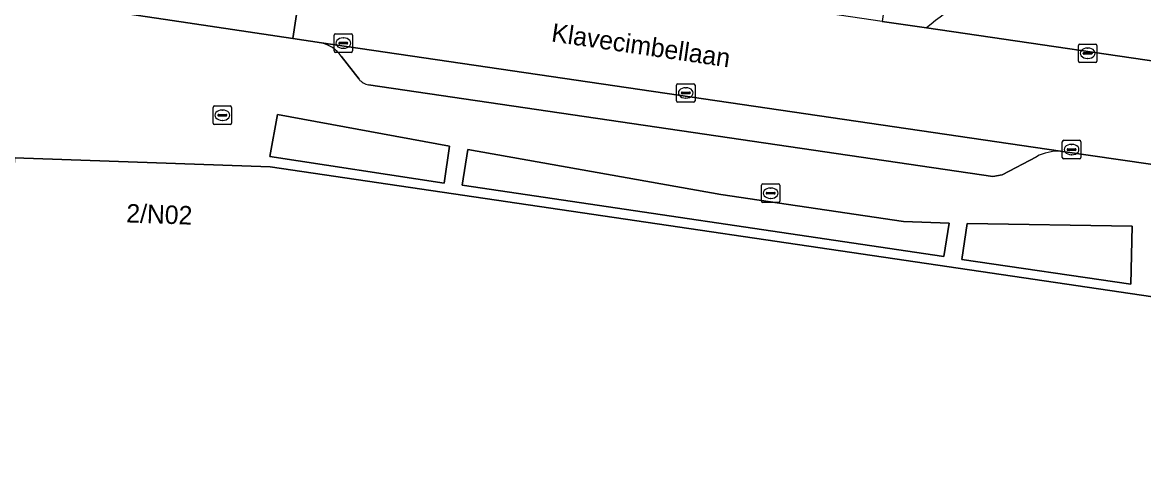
# Model space of a CAD drawing. Extents: x 164148 to 165261, y 382513 to 383432.
# Drawn here: x 164304.9 to 164365.5, y 383191.7 to 383215.7 of the extents above; entities that cross this region are included whole.
import ezdxf

# ---------------------------------------------------------------- set-up
doc = ezdxf.new("R2010")
doc.units = 0
for name, color, linetype in [('IMGEO_Brandkraan', 7, 'Continuous'), ('IMGEO_Groenvoorziening', 7, 'Continuous'), ('IMGEO_Kolk', 7, 'Continuous'), ('IMGEO_Openbare_ruimte_label', 7, 'Continuous'), ('IMGEO_Pand', 7, 'Continuous'), ('IMGEO_Pand_nummerreeks', 7, 'Continuous'), ('IMGEO_Parkeervlak_open', 7, 'Continuous'), ('IMGEO_Rijbaan_lokaal_open', 7, 'Continuous'), ('IMGEO_Rioolput', 7, 'Continuous'), ('IMGEO_Voetpad_open', 7, 'Continuous')]:
    doc.layers.add(name, color=color, linetype=linetype)

msp = doc.modelspace()

# ---------------------------------------------------------------- linework, layer by layer
at = {"layer": 'IMGEO_Brandkraan'}
for p, q in [((164315.165, 383210.277), (164315.165, 383211.129)), ((164315.24, 383211.203), (164316.092, 383211.203)), ((164316.166, 383211.129), (164316.166, 383210.277)), ((164315.424, 383210.697), (164315.424, 383210.709)), ((164315.862, 383210.66), (164315.464, 383210.66)), ((164315.467, 383210.746), (164315.865, 383210.746)), ((164315.676, 383210.423), (164315.651, 383210.423)), ((164315.653, 383210.983), (164315.678, 383210.983)), ((164315.908, 383210.709), (164315.908, 383210.697)), ((164316.092, 383210.203), (164315.24, 383210.203))]:
    msp.add_line(p, q, dxfattribs=at)
for points in [[(164315.165, 383210.277), (164315.165, 383211.129)], [(164315.24, 383211.203), (164316.092, 383211.203)], [(164316.166, 383211.129), (164316.166, 383210.277)], [(164316.092, 383210.203), (164315.24, 383210.203)]]:
    msp.add_lwpolyline(points, dxfattribs=at)
for centre, radius, start, end in [((164315.242, 383211.127), 0.0765, 91.55205, 178.44795), ((164315.242, 383211.127), 0.0765, 91.55205, 178.44795), ((164316.09, 383211.127), 0.0765, 1.55205, 88.44795), ((164316.09, 383211.127), 0.0765, 1.55205, 88.44795), ((164315.464, 383210.706), 0.0403, 85.87752, 175.75265), ((164315.461, 383210.696), 0.0366, 178.93798, 274.71019), ((164315.865, 383210.703), 0.043, 264.86636, 352.45326), ((164315.869, 383210.708), 0.0386, 1.73085, 96.63898), ((164315.242, 383210.279), 0.0765, 181.55205, 268.44795), ((164315.242, 383210.279), 0.0765, 181.55205, 268.44795), ((164316.09, 383210.279), 0.0765, 271.55205, 358.44795), ((164316.09, 383210.279), 0.0765, 271.55205, 358.44795)]:
    msp.add_arc(centre, radius, start, end, dxfattribs=at)
for centre, major_axis, ratio, start_param, end_param in [((164315.652, 383210.703), (-0.387, 0.002), 0.722429, 4.712389, 7.853982), ((164315.677, 383210.703), (-0.39, 0.002), 0.717154, 1.570796, 4.712389)]:
    msp.add_ellipse(centre, major_axis=major_axis, ratio=ratio, start_param=start_param, end_param=end_param, dxfattribs=at)
at = {"layer": 'IMGEO_Groenvoorziening'}
msp.add_lwpolyline([(164378.82, 383212.959), (164385.722, 383211.894), (164385.733, 383210.747), (164385.943, 383210.716), (164388.399, 383210.357), (164388.566, 383211.6), (164389.265, 383216.78), (164352.299, 383222.243), (164351.535, 383217.046), (164351.35, 383215.78), (164353.76, 383215.428)], dxfattribs=at)
for points in [[(164327.959, 383209.032), (164318.656, 383210.738), (164318.241, 383208.476), (164327.655, 383207.02)], [(164354.972, 383204.863), (164352.508, 383204.946), (164342.629, 383206.417), (164328.938, 383208.843), (164328.642, 383206.91), (164354.688, 383203.051)], [(164364.884, 383204.691), (164355.957, 383204.837), (164355.671, 383202.889), (164364.803, 383201.559)]]:
    msp.add_lwpolyline(points, close=True, dxfattribs=at)
msp.add_arc((164364.569, 383202.897), 16.549, 96.40662, 130.77833, dxfattribs=at)
at = {"layer": 'IMGEO_Kolk'}
for p, q in [((164321.706, 383214.18), (164321.706, 383215.032)), ((164321.781, 383215.106), (164322.633, 383215.106)), ((164322.008, 383214.649), (164322.406, 383214.649)), ((164322.194, 383214.886), (164322.219, 383214.886)), ((164322.707, 383215.032), (164322.707, 383214.18)), ((164322.633, 383214.106), (164321.781, 383214.106)), ((164321.965, 383214.6), (164321.965, 383214.612)), ((164322.403, 383214.563), (164322.005, 383214.563)), ((164322.217, 383214.326), (164322.192, 383214.326)), ((164322.449, 383214.612), (164322.449, 383214.6)), ((164361.972, 383213.629), (164361.972, 383214.481)), ((164362.047, 383214.555), (164362.899, 383214.555)), ((164362.231, 383214.049), (164362.231, 383214.061)), ((164362.274, 383214.098), (164362.672, 383214.098)), ((164362.46, 383214.335), (164362.485, 383214.335)), ((164362.715, 383214.061), (164362.715, 383214.049)), ((164362.973, 383214.481), (164362.973, 383213.629)), ((164362.899, 383213.555), (164362.047, 383213.555)), ((164362.669, 383214.012), (164362.271, 383214.012)), ((164362.483, 383213.775), (164362.458, 383213.775)), ((164340.232, 383211.483), (164340.232, 383212.335)), ((164340.307, 383212.409), (164341.159, 383212.409)), ((164341.233, 383212.335), (164341.233, 383211.483)), ((164340.491, 383211.903), (164340.491, 383211.915)), ((164340.929, 383211.866), (164340.531, 383211.866)), ((164340.534, 383211.952), (164340.932, 383211.952)), ((164340.743, 383211.629), (164340.718, 383211.629)), ((164340.72, 383212.189), (164340.745, 383212.189)), ((164340.975, 383211.915), (164340.975, 383211.903)), ((164341.159, 383211.409), (164340.307, 383211.409)), ((164361.097, 383208.418), (164361.097, 383209.27)), ((164361.172, 383209.344), (164362.024, 383209.344)), ((164362.098, 383209.27), (164362.098, 383208.418)), ((164361.356, 383208.838), (164361.356, 383208.85)), ((164361.794, 383208.801), (164361.396, 383208.801)), ((164361.399, 383208.887), (164361.797, 383208.887)), ((164361.585, 383209.124), (164361.61, 383209.124)), ((164361.84, 383208.85), (164361.84, 383208.838)), ((164362.024, 383208.344), (164361.172, 383208.344)), ((164361.608, 383208.564), (164361.583, 383208.564))]:
    msp.add_line(p, q, dxfattribs=at)
for points in [[(164321.706, 383214.18), (164321.706, 383215.032)], [(164321.781, 383215.106), (164322.633, 383215.106)], [(164322.707, 383215.032), (164322.707, 383214.18)], [(164322.633, 383214.106), (164321.781, 383214.106)], [(164361.972, 383213.629), (164361.972, 383214.481)], [(164362.047, 383214.555), (164362.899, 383214.555)], [(164362.973, 383214.481), (164362.973, 383213.629)], [(164362.899, 383213.555), (164362.047, 383213.555)], [(164340.232, 383211.483), (164340.232, 383212.335)], [(164340.307, 383212.409), (164341.159, 383212.409)], [(164341.233, 383212.335), (164341.233, 383211.483)], [(164341.159, 383211.409), (164340.307, 383211.409)], [(164361.097, 383208.418), (164361.097, 383209.27)], [(164361.172, 383209.344), (164362.024, 383209.344)], [(164362.098, 383209.27), (164362.098, 383208.418)], [(164362.024, 383208.344), (164361.172, 383208.344)]]:
    msp.add_lwpolyline(points, dxfattribs=at)
for centre, radius, start, end in [((164321.783, 383215.03), 0.0765, 91.55205, 178.44795), ((164321.783, 383215.03), 0.0765, 91.55205, 178.44795), ((164322.005, 383214.609), 0.0403, 85.87752, 175.75265), ((164322.41, 383214.611), 0.0386, 1.73085, 96.63898), ((164322.631, 383215.03), 0.0765, 1.55205, 88.44795), ((164322.631, 383215.03), 0.0765, 1.55205, 88.44795), ((164321.783, 383214.182), 0.0765, 181.55205, 268.44795), ((164321.783, 383214.182), 0.0765, 181.55205, 268.44795), ((164322.002, 383214.599), 0.0366, 178.93798, 274.71019), ((164322.406, 383214.606), 0.043, 264.86636, 352.45326), ((164322.631, 383214.182), 0.0765, 271.55205, 358.44795), ((164322.631, 383214.182), 0.0765, 271.55205, 358.44795), ((164362.049, 383214.479), 0.0765, 91.55205, 178.44795), ((164362.049, 383214.479), 0.0765, 91.55205, 178.44795), ((164362.271, 383214.058), 0.0403, 85.87752, 175.75265), ((164362.268, 383214.048), 0.0366, 178.93798, 274.71019), ((164362.672, 383214.055), 0.043, 264.86636, 352.45326), ((164362.676, 383214.06), 0.0386, 1.73085, 96.63898), ((164362.897, 383214.479), 0.0765, 1.55205, 88.44795), ((164362.897, 383214.479), 0.0765, 1.55205, 88.44795), ((164362.049, 383213.631), 0.0765, 181.55205, 268.44795), ((164362.049, 383213.631), 0.0765, 181.55205, 268.44795), ((164362.897, 383213.631), 0.0765, 271.55205, 358.44795), ((164362.897, 383213.631), 0.0765, 271.55205, 358.44795), ((164340.309, 383212.333), 0.0765, 91.55205, 178.44795), ((164340.309, 383212.333), 0.0765, 91.55205, 178.44795), ((164341.157, 383212.333), 0.0765, 1.55205, 88.44795), ((164341.157, 383212.333), 0.0765, 1.55205, 88.44795), ((164340.531, 383211.912), 0.0403, 85.87752, 175.75265), ((164340.528, 383211.902), 0.0366, 178.93798, 274.71019), ((164340.932, 383211.909), 0.043, 264.86636, 352.45326), ((164340.936, 383211.914), 0.0386, 1.73085, 96.63898), ((164340.309, 383211.485), 0.0765, 181.55205, 268.44795), ((164340.309, 383211.485), 0.0765, 181.55205, 268.44795), ((164341.157, 383211.485), 0.0765, 271.55205, 358.44795), ((164341.157, 383211.485), 0.0765, 271.55205, 358.44795), ((164361.174, 383209.268), 0.0765, 91.55205, 178.44795), ((164361.174, 383209.268), 0.0765, 91.55205, 178.44795), ((164362.022, 383209.268), 0.0765, 1.55205, 88.44795), ((164362.022, 383209.268), 0.0765, 1.55205, 88.44795), ((164361.396, 383208.847), 0.0403, 85.87752, 175.75265), ((164361.393, 383208.837), 0.0366, 178.93798, 274.71019), ((164361.797, 383208.844), 0.043, 264.86636, 352.45326), ((164361.801, 383208.849), 0.0386, 1.73085, 96.63898), ((164361.174, 383208.42), 0.0765, 181.55205, 268.44795), ((164361.174, 383208.42), 0.0765, 181.55205, 268.44795), ((164362.022, 383208.42), 0.0765, 271.55205, 358.44795), ((164362.022, 383208.42), 0.0765, 271.55205, 358.44795)]:
    msp.add_arc(centre, radius, start, end, dxfattribs=at)
for centre, major_axis, ratio, start_param, end_param in [((164322.193, 383214.606), (-0.387, 0.002), 0.722429, 4.712389, 7.853982), ((164322.218, 383214.606), (-0.39, 0.002), 0.717154, 1.570796, 4.712389), ((164362.459, 383214.055), (-0.387, 0.002), 0.722429, 4.712389, 7.853982), ((164362.484, 383214.055), (-0.39, 0.002), 0.717154, 1.570796, 4.712389), ((164340.719, 383211.909), (-0.387, 0.002), 0.722429, 4.712389, 7.853982), ((164340.744, 383211.909), (-0.39, 0.002), 0.717154, 1.570796, 4.712389), ((164361.584, 383208.844), (-0.387, 0.002), 0.722429, 4.712389, 7.853982), ((164361.609, 383208.844), (-0.39, 0.002), 0.717154, 1.570796, 4.712389)]:
    msp.add_ellipse(centre, major_axis=major_axis, ratio=ratio, start_param=start_param, end_param=end_param, dxfattribs=at)
at = {"layer": 'IMGEO_Pand'}
msp.add_lwpolyline([(164340.882, 383168.875), (164339.66, 383133.434), (164362.903, 383132.651), (164363.809, 383138.894), (164372.787, 383199.801), (164367.702, 383200.611), (164318.248, 383207.917), (164304.421, 383208.388), (164303.415, 383178.836)], close=True, dxfattribs=at)
at = {"layer": 'IMGEO_Parkeervlak_open'}
for points in [[(164353.76, 383215.428), (164385.733, 383210.747), (164385.722, 383211.894), (164378.82, 383212.959)], [(164360.993, 383208.763), (164321.024, 383214.615)], [(164322.084, 383213.903), (164323.058, 383212.646)], [(164323.571, 383212.342), (164357.341, 383207.376), (164357.843, 383207.47), (164359.7, 383208.457)]]:
    msp.add_lwpolyline(points, dxfattribs=at)
for centre, radius, start, end in [((164364.569, 383202.897), 16.549, 96.40662, 130.77833), ((164320.672, 383212.946), 1.706, 34.13314, 78.08849), ((164323.735, 383213.204), 0.877, 219.47976, 259.21891), ((164360.947, 383206.073), 2.691, 89.01891, 117.61028)]:
    msp.add_arc(centre, radius, start, end, dxfattribs=at)
at = {"layer": 'IMGEO_Rijbaan_lokaal_open'}
msp.add_lwpolyline([(164310.649, 383216.175), (164312.954, 383215.828), (164319.477, 383214.848), (164320.301, 383220.326), (164313.765, 383221.282), (164311.03, 383221.732)], dxfattribs=at)
msp.add_lwpolyline([(164353.76, 383215.428), (164351.35, 383215.78), (164345.723, 383216.604), (164320.301, 383220.326), (164319.477, 383214.848), (164321.024, 383214.615), (164360.993, 383208.763), (164380.601, 383205.915), (164390.543, 383204.471), (164404.903, 383202.385), (164407.511, 383201.955), (164408.334, 383207.467), (164394.494, 383209.464), (164388.399, 383210.357), (164385.943, 383210.716), (164385.733, 383210.747)], close=True, dxfattribs=at)
at = {"layer": 'IMGEO_Rioolput'}
for p, q in [((164344.822, 383206.055), (164344.822, 383206.907)), ((164344.897, 383206.981), (164345.749, 383206.981)), ((164345.823, 383206.907), (164345.823, 383206.055)), ((164345.081, 383206.475), (164345.081, 383206.487)), ((164345.519, 383206.438), (164345.121, 383206.438)), ((164345.124, 383206.524), (164345.522, 383206.524)), ((164345.333, 383206.201), (164345.308, 383206.201)), ((164345.31, 383206.761), (164345.335, 383206.761)), ((164345.565, 383206.487), (164345.565, 383206.475)), ((164345.749, 383205.981), (164344.897, 383205.981))]:
    msp.add_line(p, q, dxfattribs=at)
for points in [[(164344.822, 383206.055), (164344.822, 383206.907)], [(164344.897, 383206.981), (164345.749, 383206.981)], [(164345.823, 383206.907), (164345.823, 383206.055)], [(164345.749, 383205.981), (164344.897, 383205.981)]]:
    msp.add_lwpolyline(points, dxfattribs=at)
for centre, radius, start, end in [((164344.899, 383206.905), 0.0765, 91.55205, 178.44795), ((164344.899, 383206.905), 0.0765, 91.55205, 178.44795), ((164345.747, 383206.905), 0.0765, 1.55205, 88.44795), ((164345.747, 383206.905), 0.0765, 1.55205, 88.44795), ((164345.121, 383206.484), 0.0403, 85.87752, 175.75265), ((164345.118, 383206.474), 0.0366, 178.93798, 274.71019), ((164345.522, 383206.481), 0.043, 264.86636, 352.45326), ((164345.526, 383206.486), 0.0386, 1.73085, 96.63898), ((164344.899, 383206.057), 0.0765, 181.55205, 268.44795), ((164344.899, 383206.057), 0.0765, 181.55205, 268.44795), ((164345.747, 383206.057), 0.0765, 271.55205, 358.44795), ((164345.747, 383206.057), 0.0765, 271.55205, 358.44795)]:
    msp.add_arc(centre, radius, start, end, dxfattribs=at)
for centre, major_axis, ratio, start_param, end_param in [((164345.309, 383206.481), (-0.387, 0.002), 0.722429, 4.712389, 7.853982), ((164345.334, 383206.481), (-0.39, 0.002), 0.717154, 1.570796, 4.712389)]:
    msp.add_ellipse(centre, major_axis=major_axis, ratio=ratio, start_param=start_param, end_param=end_param, dxfattribs=at)
at = {"layer": 'IMGEO_Voetpad_open'}
for points in [[(164301.928, 383218.37), (164304.421, 383208.388), (164318.248, 383207.917), (164367.702, 383200.611), (164372.787, 383199.801), (164363.809, 383138.894), (164365.254, 383138.523), (164374.265, 383199.529), (164375.939, 383202.254), (164379.873, 383201.408), (164387.555, 383199.769), (164390.119, 383199.218), (164390.354, 383202.053), (164390.543, 383204.471), (164380.601, 383205.915), (164360.993, 383208.763)], [(164321.024, 383214.615), (164319.477, 383214.848), (164312.954, 383215.828), (164310.649, 383216.175)], [(164323.058, 383212.646), (164322.084, 383213.903)], [(164359.7, 383208.457), (164357.843, 383207.47), (164357.341, 383207.376), (164323.571, 383212.342)]]:
    msp.add_lwpolyline(points, dxfattribs=at)
for points in [[(164327.959, 383209.032), (164327.655, 383207.02), (164318.241, 383208.476), (164318.656, 383210.738)], [(164352.508, 383204.946), (164354.972, 383204.863), (164354.688, 383203.051), (164328.642, 383206.91), (164328.938, 383208.843), (164342.629, 383206.417)], [(164364.884, 383204.691), (164364.803, 383201.559), (164355.671, 383202.889), (164355.957, 383204.837)]]:
    msp.add_lwpolyline(points, close=True, dxfattribs=at)
for centre, radius, start, end in [((164320.672, 383212.946), 1.706, 34.13314, 78.08849), ((164323.735, 383213.204), 0.877, 219.47976, 259.21891), ((164360.947, 383206.073), 2.691, 89.01891, 117.61028)]:
    msp.add_arc(centre, radius, start, end, dxfattribs=at)

# ---------------------------------------------------------------- texts
at = {"layer": 'IMGEO_Openbare_ruimte_label'}
msp.add_text('Klavecimbellaan', height=1, rotation=351.65913, dxfattribs=at).set_placement((164333.42, 383214.701))
at = {"layer": 'IMGEO_Pand_nummerreeks'}
msp.add_text('2/N02', height=1, rotation=357.9779, dxfattribs=at).set_placement((164310.456, 383204.902))

doc.saveas('drawing.dxf')
